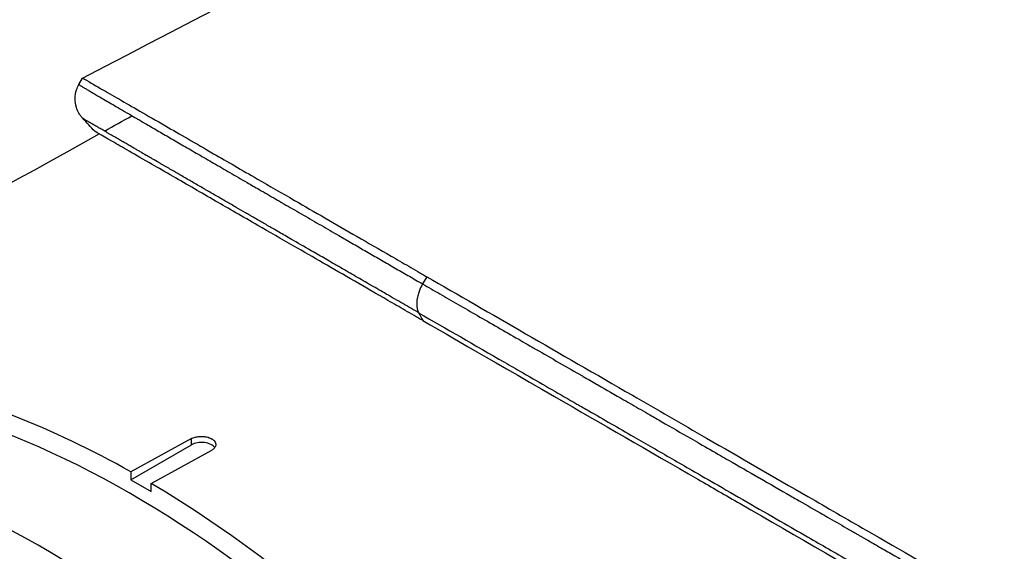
# Model space of a CAD drawing. Header units: millimetres. Extents: x 0 to 4378, y 0 to 2376.
# Tile 646 of 656: x 2616 to 2650, y 1988 to 2007. Entities that reach past the tile are written whole.
import ezdxf

# ---------------------------------------------------------------- set-up
doc = ezdxf.new("R2010")
doc.units = ezdxf.units.MM
doc.header["$LTSCALE"] = 0.2
doc.layers.add('01_Object Line', color=4, linetype='Continuous')

# ---------------------------------------------------------------- blocks, each defined once
blk = doc.blocks.new('A$C0a0b2bc4')
for p, q in [((-119.833, 1145.595), (-119.702, 1145.821)), ((-119.833, 1145.595), (-119.833, 1145.595)), ((-107.661, 1138.869), (-107.808, 1138.615)), ((-115.895, 1133.199), (-118.016, 1132.037)), ((-115.895, 1132.98), (-115.895, 1133.199)), ((-118.016, 1131.756), (-115.895, 1132.98)), ((-117.309, 1131.629), (-115.188, 1132.791)), ((-118.016, 1132.037), (-118.016, 1131.756)), ((-118.016, 1131.756), (-117.309, 1131.347)), ((-117.309, 1131.347), (-117.309, 1131.629))]:
    blk.add_line(p, q)
for centre, major_axis, start_param, end_param in [((-118.016, 1099.422), (19.5, -33.775), 0, 3.141593), ((-121.198, 1097.585), (19.5, -33.775), 0, 3.141593), ((-122.259, 1096.973), (19.5, -33.775), 6.276472, 9.431491), ((-115.541, 1132.776), (0.5, 0), 0.381749, 2.356194)]:
    blk.add_ellipse(centre, major_axis=major_axis, ratio=0.57735, start_param=start_param, end_param=end_param)
for points in [[(-119.702, 1145.821), (-103.238, 1154.444), (-86.636, 1162.682), (-69.793, 1170.604)], [(-118.939, 1143.968), (-118.618, 1144.147), (-118.297, 1144.325), (-117.976, 1144.504)], [(-119.277, 1143.959), (-119.418, 1144.111), (-119.558, 1144.262), (-119.699, 1144.414)], [(-137.146, 1133.94), (-131.153, 1137.216), (-125.142, 1140.523), (-119.12, 1143.868)], [(-107.946, 1137.607), (-107.896, 1137.514), (-107.846, 1137.422), (-107.795, 1137.33)]]:
    blk.add_open_spline(points, degree=3)
for points, knots in [([(-119.702, 1145.821), (-119.702, 1145.821), (-119.701, 1145.821), (-119.681, 1145.809), (-119.613, 1145.77), (-119.382, 1145.637), (-119.232, 1145.55), (-118.866, 1145.339), (-118.66, 1145.22), (-117.994, 1144.835), (-117.458, 1144.526), (-116.308, 1143.862), (-115.749, 1143.539), (-114.645, 1142.902), (-114.134, 1142.606), (-113.173, 1142.052), (-112.739, 1141.801), (-111.602, 1141.145), (-110.874, 1140.724), (-109.715, 1140.055), (-109.319, 1139.826), (-108.708, 1139.474), (-108.502, 1139.355), (-108.19, 1139.174), (-108.085, 1139.114), (-107.927, 1139.023), (-107.874, 1138.992), (-107.794, 1138.946), (-107.768, 1138.931), (-107.714, 1138.9), (-107.688, 1138.885), (-107.661, 1138.869)], [-3.482268, -3.482268, -3.482268, -3.482268, -3.410322, -3.410322, -2.984789, -2.984789, -2.612354, -2.612354, -2.286343, -2.286343, -1.715455, -1.715455, -1.286664, -1.286664, -0.965099, -0.965099, -0.723763, -0.723763, -0.361864, -0.361864, -0.180905, -0.180905, -0.090468, -0.090468, -0.045241, -0.045241, -0.022623, -0.022623, -0.011312, -0.011312, -0.000001, -0.000001, -0.000001, -0.000001]), ([(-119.699, 1144.414), (-119.719, 1144.436), (-119.74, 1144.46), (-119.785, 1144.519), (-119.809, 1144.555), (-119.867, 1144.657), (-119.898, 1144.727), (-119.953, 1144.898), (-119.968, 1145.005), (-119.964, 1145.213), (-119.946, 1145.318), (-119.892, 1145.478), (-119.865, 1145.539), (-119.833, 1145.595)], [0, 0, 0, 0, 0.0104507, 0.0104507, 0.0236579, 0.0236579, 0.0465248, 0.0465248, 0.0780161, 0.0780161, 0.1092769, 0.1092769, 0.1288378, 0.1288378, 0.1288378, 0.1288378]), ([(-119.833, 1145.595), (-119.833, 1145.595), (-119.832, 1145.594), (-119.828, 1145.591), (-119.823, 1145.588), (-119.808, 1145.578), (-119.798, 1145.572), (-119.772, 1145.556), (-119.756, 1145.547), (-119.724, 1145.528), (-119.71, 1145.519), (-119.67, 1145.495), (-119.641, 1145.478), (-119.576, 1145.44), (-119.541, 1145.419), (-119.498, 1145.394), (-119.496, 1145.392), (-119.455, 1145.368), (-119.413, 1145.343), (-119.32, 1145.289), (-119.269, 1145.259), (-119.167, 1145.199), (-119.118, 1145.17), (-119.002, 1145.103), (-118.935, 1145.063), (-118.789, 1144.978), (-118.712, 1144.933), (-118.572, 1144.852), (-118.513, 1144.817), (-118.36, 1144.728), (-118.263, 1144.671), (-118.122, 1144.589), (-118.083, 1144.567), (-117.97, 1144.501), (-117.893, 1144.456), (-117.789, 1144.396), (-117.766, 1144.382), (-117.718, 1144.354), (-117.693, 1144.34), (-117.644, 1144.311), (-117.619, 1144.297), (-117.583, 1144.276), (-117.571, 1144.269), (-117.546, 1144.254), (-117.532, 1144.246), (-117.381, 1144.158), (-117.239, 1144.075), (-116.948, 1143.906), (-116.799, 1143.82), (-116.491, 1143.641), (-116.332, 1143.548), (-116.003, 1143.358), (-115.834, 1143.259), (-115.484, 1143.056), (-115.303, 1142.951), (-114.932, 1142.736), (-114.742, 1142.626), (-114.351, 1142.4), (-114.151, 1142.283), (-113.808, 1142.085), (-113.666, 1142.003), (-113.332, 1141.809), (-113.139, 1141.697), (-112.927, 1141.574), (-112.908, 1141.564), (-112.69, 1141.437), (-112.489, 1141.321), (-112.083, 1141.086), (-111.878, 1140.968), (-111.464, 1140.728), (-111.254, 1140.607), (-110.944, 1140.427), (-110.842, 1140.368), (-110.588, 1140.221), (-110.436, 1140.133), (-110.131, 1139.957), (-109.978, 1139.869), (-109.672, 1139.692), (-109.518, 1139.603), (-109.21, 1139.425), (-109.056, 1139.336), (-108.748, 1139.158), (-108.594, 1139.07), (-108.288, 1138.892), (-108.134, 1138.804), (-107.925, 1138.683), (-107.866, 1138.649), (-107.808, 1138.615)], [0.5649926, 0.5649926, 0.5649926, 0.5649926, 0.5745008, 0.5745008, 0.5885568, 0.5885568, 0.6024334, 0.6024334, 0.616041, 0.616041, 0.625, 0.625, 0.6389674, 0.6389674, 0.6521907, 0.6521907, 0.6529348, 0.6529348, 0.6653133, 0.6653133, 0.6774557, 0.6774557, 0.6875, 0.6875, 0.6992974, 0.6992974, 0.7108979, 0.7108979, 0.71875, 0.71875, 0.7302216, 0.7302216, 0.734375, 0.734375, 0.7421875, 0.7421875, 0.7443878, 0.7443878, 0.7465782, 0.7465782, 0.7488369, 0.7488369, 0.75, 0.75, 0.7513839, 0.7513839, 0.7649249, 0.7649249, 0.7782838, 0.7782838, 0.7918729, 0.7918729, 0.8057075, 0.8057075, 0.8199553, 0.8199553, 0.8344527, 0.8344527, 0.849373, 0.849373, 0.8597114, 0.8597114, 0.8736746, 0.8736746, 0.875, 0.875, 0.8893851, 0.8893851, 0.9040038, 0.9040038, 0.9189904, 0.9189904, 0.9263298, 0.9263298, 0.937311, 0.937311, 0.9484587, 0.9484587, 0.959783, 0.959783, 0.9713927, 0.9713927, 0.9831792, 0.9831792, 0.9952444, 0.9952444, 0.9999668, 0.9999668, 0.9999668, 0.9999668]), ([(-107.946, 1137.607), (-108.129, 1137.712), (-108.313, 1137.818), (-108.496, 1137.925), (-108.69, 1138.036), (-108.883, 1138.148), (-109.077, 1138.26), (-109.253, 1138.361), (-109.429, 1138.463), (-109.604, 1138.564), (-109.609, 1138.567), (-109.615, 1138.57), (-109.62, 1138.573), (-109.798, 1138.676), (-109.975, 1138.779), (-110.152, 1138.881), (-110.326, 1138.981), (-110.499, 1139.081), (-110.671, 1139.181), (-110.718, 1139.208), (-110.765, 1139.235), (-110.811, 1139.262), (-110.839, 1139.277), (-110.866, 1139.293), (-110.893, 1139.309), (-110.979, 1139.358), (-111.064, 1139.408), (-111.149, 1139.457), (-111.306, 1139.547), (-111.462, 1139.638), (-111.617, 1139.728), (-111.857, 1139.866), (-112.095, 1140.003), (-112.33, 1140.139), (-112.41, 1140.186), (-112.49, 1140.232), (-112.57, 1140.278), (-112.708, 1140.358), (-112.845, 1140.437), (-112.981, 1140.516), (-112.996, 1140.525), (-113.012, 1140.534), (-113.028, 1140.543), (-113.143, 1140.609), (-113.257, 1140.675), (-113.37, 1140.741), (-113.425, 1140.772), (-113.479, 1140.804), (-113.533, 1140.835), (-113.535, 1140.836), (-113.537, 1140.837), (-113.539, 1140.839), (-113.556, 1140.848), (-113.575, 1140.859), (-113.594, 1140.87), (-113.613, 1140.882), (-113.633, 1140.893), (-113.651, 1140.903), (-113.673, 1140.916), (-113.692, 1140.927), (-113.705, 1140.935), (-113.74, 1140.955), (-113.772, 1140.973), (-113.806, 1140.993), (-113.824, 1141.003), (-113.843, 1141.014), (-113.861, 1141.025), (-113.908, 1141.052), (-113.956, 1141.08), (-114.005, 1141.108), (-114.108, 1141.168), (-114.216, 1141.23), (-114.327, 1141.294), (-114.438, 1141.359), (-114.553, 1141.425), (-114.671, 1141.493), (-114.788, 1141.561), (-114.908, 1141.631), (-115.031, 1141.702), (-115.152, 1141.772), (-115.276, 1141.844), (-115.401, 1141.916), (-115.433, 1141.935), (-115.465, 1141.953), (-115.497, 1141.972), (-115.62, 1142.043), (-115.744, 1142.114), (-115.868, 1142.187), (-115.926, 1142.22), (-115.984, 1142.254), (-116.042, 1142.288), (-116.106, 1142.324), (-116.17, 1142.361), (-116.233, 1142.398), (-116.326, 1142.452), (-116.42, 1142.506), (-116.512, 1142.56), (-116.633, 1142.629), (-116.752, 1142.699), (-116.871, 1142.768), (-116.891, 1142.779), (-116.911, 1142.791), (-116.931, 1142.802), (-116.96, 1142.819), (-116.99, 1142.836), (-117.019, 1142.853), (-117.102, 1142.902), (-117.185, 1142.95), (-117.267, 1142.997), (-117.308, 1143.021), (-117.349, 1143.045), (-117.39, 1143.068), (-117.406, 1143.078), (-117.422, 1143.087), (-117.439, 1143.097), (-117.443, 1143.099), (-117.447, 1143.101), (-117.451, 1143.104), (-117.457, 1143.107), (-117.466, 1143.112), (-117.474, 1143.117), (-117.483, 1143.123), (-117.492, 1143.128), (-117.499, 1143.132), (-117.505, 1143.135), (-117.51, 1143.138), (-117.511, 1143.139), (-117.525, 1143.147), (-117.542, 1143.157), (-117.562, 1143.168), (-117.582, 1143.18), (-117.605, 1143.193), (-117.631, 1143.208), (-117.649, 1143.219), (-117.668, 1143.23), (-117.688, 1143.241), (-117.698, 1143.247), (-117.708, 1143.253), (-117.718, 1143.259), (-117.75, 1143.277), (-117.785, 1143.297), (-117.821, 1143.319), (-117.859, 1143.341), (-117.899, 1143.364), (-117.941, 1143.388), (-117.984, 1143.413), (-118.029, 1143.439), (-118.075, 1143.466), (-118.123, 1143.494), (-118.172, 1143.522), (-118.223, 1143.552), (-118.242, 1143.563), (-118.262, 1143.574), (-118.282, 1143.586), (-118.293, 1143.593), (-118.305, 1143.599), (-118.316, 1143.606), (-118.358, 1143.63), (-118.401, 1143.655), (-118.444, 1143.68), (-118.499, 1143.712), (-118.556, 1143.745), (-118.612, 1143.778), (-118.669, 1143.811), (-118.725, 1143.844), (-118.782, 1143.877), (-118.795, 1143.884), (-118.808, 1143.892), (-118.821, 1143.899), (-118.835, 1143.907), (-118.849, 1143.916), (-118.863, 1143.924), (-118.917, 1143.955), (-118.972, 1143.987), (-119.024, 1144.018), (-119.065, 1144.041), (-119.104, 1144.064), (-119.143, 1144.087), (-119.188, 1144.113), (-119.231, 1144.138), (-119.272, 1144.162), (-119.292, 1144.174), (-119.312, 1144.186), (-119.332, 1144.197), (-119.342, 1144.203), (-119.351, 1144.208), (-119.361, 1144.214), (-119.364, 1144.216), (-119.368, 1144.218), (-119.371, 1144.22), (-119.372, 1144.221), (-119.374, 1144.222), (-119.375, 1144.222), (-119.377, 1144.224), (-119.38, 1144.225), (-119.383, 1144.227), (-119.385, 1144.228), (-119.387, 1144.23), (-119.388, 1144.23), (-119.392, 1144.232), (-119.392, 1144.232), (-119.394, 1144.233), (-119.406, 1144.241), (-119.419, 1144.248), (-119.432, 1144.256), (-119.447, 1144.265), (-119.462, 1144.273), (-119.478, 1144.282), (-119.478, 1144.283), (-119.479, 1144.283), (-119.48, 1144.284), (-119.496, 1144.293), (-119.513, 1144.303), (-119.529, 1144.313), (-119.546, 1144.322), (-119.562, 1144.332), (-119.578, 1144.341), (-119.594, 1144.351), (-119.609, 1144.36), (-119.623, 1144.368), (-119.638, 1144.377), (-119.651, 1144.384), (-119.662, 1144.391), (-119.673, 1144.398), (-119.682, 1144.403), (-119.689, 1144.407), (-119.695, 1144.411), (-119.699, 1144.414), (-119.699, 1144.414)], [0, 0, 0, 0, 0.011661, 0.011661, 0.011661, 0.0239333, 0.0239333, 0.0239333, 0.0350821, 0.0350821, 0.0350821, 0.0354059, 0.0354059, 0.0354059, 0.0467022, 0.0467022, 0.0467022, 0.0577534, 0.0577534, 0.0577534, 0.0607503, 0.0607503, 0.0607503, 0.0625, 0.0625, 0.0625, 0.0679972, 0.0679972, 0.0679972, 0.078125, 0.078125, 0.078125, 0.09375, 0.09375, 0.09375, 0.09908, 0.09908, 0.09908, 0.1083025, 0.1083025, 0.1083025, 0.109375, 0.109375, 0.109375, 0.1171875, 0.1171875, 0.1171875, 0.1209386, 0.1209386, 0.1209386, 0.1210938, 0.1210938, 0.1210938, 0.1222584, 0.1222584, 0.1222584, 0.123429, 0.123429, 0.123429, 0.1249139, 0.1249139, 0.1249139, 0.1290167, 0.1290167, 0.1290167, 0.1312453, 0.1312453, 0.1312453, 0.1368168, 0.1368168, 0.1368168, 0.1487201, 0.1487201, 0.1487201, 0.1606847, 0.1606847, 0.1606847, 0.1726306, 0.1726306, 0.1726306, 0.1844657, 0.1844657, 0.1844657, 0.1875, 0.1875, 0.1875, 0.1990051, 0.1990051, 0.1990051, 0.2043629, 0.2043629, 0.2043629, 0.2102046, 0.2102046, 0.2102046, 0.21875, 0.21875, 0.21875, 0.2297866, 0.2297866, 0.2297866, 0.2316491, 0.2316491, 0.2316491, 0.234375, 0.234375, 0.234375, 0.2421875, 0.2421875, 0.2421875, 0.2460938, 0.2460938, 0.2460938, 0.247666, 0.247666, 0.247666, 0.2480469, 0.2480469, 0.2480469, 0.2486974, 0.2486974, 0.2486974, 0.2493816, 0.2493816, 0.2493816, 0.25, 0.25, 0.25, 0.2582373, 0.2582373, 0.2582373, 0.2665183, 0.2665183, 0.2665183, 0.2721341, 0.2721341, 0.2721341, 0.2748552, 0.2748552, 0.2748552, 0.2832604, 0.2832604, 0.2832604, 0.2917918, 0.2917918, 0.2917918, 0.300406, 0.300406, 0.300406, 0.3091533, 0.3091533, 0.3091533, 0.3125, 0.3125, 0.3125, 0.3144351, 0.3144351, 0.3144351, 0.3214271, 0.3214271, 0.3214271, 0.3304153, 0.3304153, 0.3304153, 0.3394323, 0.3394323, 0.3394323, 0.3415145, 0.3415145, 0.3415145, 0.34375, 0.34375, 0.34375, 0.3525944, 0.3525944, 0.3525944, 0.359375, 0.359375, 0.359375, 0.3671875, 0.3671875, 0.3671875, 0.3710937, 0.3710937, 0.3710937, 0.3730469, 0.3730469, 0.3730469, 0.3737652, 0.3737652, 0.3737652, 0.3740234, 0.3740234, 0.3740234, 0.3744853, 0.3744853, 0.3744853, 0.3749146, 0.3749146, 0.3749146, 0.3763397, 0.3763397, 0.3763397, 0.3858084, 0.3858084, 0.3858084, 0.3962934, 0.3962934, 0.3962934, 0.396733, 0.396733, 0.396733, 0.4078902, 0.4078902, 0.4078902, 0.4192071, 0.4192071, 0.4192071, 0.4306891, 0.4306891, 0.4306891, 0.4425915, 0.4425915, 0.4425915, 0.4543333, 0.4543333, 0.4543333, 0.4660981, 0.4660981, 0.4660981, 0.4660981]), ([(-107.795, 1137.33), (-107.832, 1137.351), (-107.848, 1137.36), (-107.9, 1137.39), (-107.926, 1137.405), (-108.004, 1137.45), (-108.056, 1137.48), (-108.211, 1137.57), (-108.313, 1137.629), (-108.62, 1137.806), (-108.822, 1137.922), (-109.419, 1138.267), (-109.807, 1138.491), (-110.94, 1139.146), (-111.649, 1139.555), (-112.752, 1140.192), (-113.173, 1140.434), (-114.102, 1140.971), (-114.595, 1141.255), (-115.307, 1141.667), (-115.553, 1141.809), (-116.053, 1142.097), (-116.303, 1142.242), (-116.804, 1142.531), (-117.05, 1142.673), (-117.877, 1143.151), (-118.332, 1143.413), (-119.081, 1143.845), (-119.277, 1143.959), (-119.277, 1143.959)], [0.000001, 0.000001, 0.000001, 0.000001, 0.015698, 0.015698, 0.031818, 0.031818, 0.064059, 0.064059, 0.128532, 0.128532, 0.257452, 0.257452, 0.515099, 0.515099, 1.03173, 1.03173, 1.376496, 1.376496, 1.83577, 1.83577, 2.097678, 2.097678, 2.396491, 2.396491, 2.737987, 2.737987, 3.650672, 3.650672, 4.858985, 4.858985, 4.858985, 4.858985]), ([(-107.806, 1138.615), (-107.83, 1138.577), (-107.851, 1138.537), (-107.871, 1138.496), (-107.872, 1138.492), (-107.874, 1138.489), (-107.876, 1138.485), (-107.897, 1138.44), (-107.916, 1138.394), (-107.933, 1138.346), (-107.95, 1138.299), (-107.965, 1138.251), (-107.977, 1138.204), (-107.986, 1138.169), (-107.993, 1138.134), (-107.999, 1138.099), (-108.001, 1138.087), (-108.003, 1138.075), (-108.005, 1138.063), (-108.009, 1138.028), (-108.012, 1137.993), (-108.014, 1137.96), (-108.014, 1137.949), (-108.015, 1137.938), (-108.015, 1137.928), (-108.015, 1137.885), (-108.013, 1137.843), (-108.007, 1137.805), (-108.002, 1137.766), (-107.994, 1137.73), (-107.984, 1137.697), (-107.974, 1137.667), (-107.963, 1137.639), (-107.95, 1137.614), (-107.949, 1137.612), (-107.947, 1137.609), (-107.946, 1137.607)], [0, 0, 0, 0, 0.1149751, 0.1149751, 0.1149751, 0.125, 0.125, 0.125, 0.25, 0.25, 0.25, 0.375, 0.375, 0.375, 0.4673291, 0.4673291, 0.4673291, 0.5, 0.5, 0.5, 0.5947218, 0.5947218, 0.5947218, 0.625, 0.625, 0.625, 0.75, 0.75, 0.75, 0.875, 0.875, 0.875, 0.9880514, 0.9880514, 0.9880514, 0.9999992, 0.9999992, 0.9999992, 0.9999992]), ([(-107.806, 1138.615), (-107.613, 1138.503), (-107.411, 1138.387), (-107.201, 1138.265), (-106.995, 1138.146), (-106.781, 1138.023), (-106.559, 1137.894), (-106.342, 1137.77), (-106.119, 1137.641), (-105.887, 1137.507), (-105.659, 1137.375), (-105.424, 1137.24), (-105.18, 1137.099), (-104.943, 1136.962), (-104.698, 1136.821), (-104.446, 1136.676), (-104.347, 1136.619), (-104.246, 1136.561), (-104.144, 1136.502), (-104.075, 1136.462), (-104.005, 1136.422), (-103.934, 1136.381), (-103.673, 1136.23), (-103.405, 1136.076), (-103.129, 1135.916), (-102.859, 1135.761), (-102.583, 1135.602), (-102.3, 1135.439), (-102.264, 1135.418), (-102.227, 1135.397), (-102.191, 1135.376), (-102.037, 1135.288), (-101.882, 1135.198), (-101.724, 1135.107), (-101.707, 1135.097), (-101.691, 1135.088), (-101.674, 1135.078), (-101.381, 1134.909), (-101.08, 1134.736), (-100.773, 1134.559), (-100.577, 1134.446), (-100.378, 1134.331), (-100.176, 1134.215), (-100.069, 1134.153), (-99.961, 1134.091), (-99.852, 1134.028), (-99.716, 1133.95), (-99.579, 1133.871), (-99.44, 1133.791), (-99.111, 1133.601), (-98.774, 1133.407), (-98.431, 1133.209), (-98.326, 1133.149), (-98.221, 1133.088), (-98.114, 1133.027), (-97.873, 1132.888), (-97.628, 1132.747), (-97.38, 1132.604), (-97.288, 1132.551), (-97.195, 1132.498), (-97.103, 1132.444), (-96.753, 1132.243), (-96.398, 1132.038), (-96.036, 1131.83), (-96.03, 1131.827), (-96.025, 1131.823), (-96.019, 1131.82), (-95.663, 1131.615), (-95.301, 1131.406), (-94.933, 1131.194), (-94.865, 1131.156), (-94.798, 1131.117), (-94.73, 1131.078), (-94.457, 1130.921), (-94.181, 1130.761), (-93.902, 1130.601), (-93.814, 1130.55), (-93.726, 1130.5), (-93.638, 1130.449), (-93.419, 1130.323), (-93.198, 1130.195), (-92.975, 1130.067), (-92.863, 1130.003), (-92.751, 1129.938), (-92.639, 1129.873), (-92.6, 1129.851), (-92.565, 1129.831), (-92.53, 1129.811), (-92.496, 1129.791), (-92.462, 1129.771), (-92.424, 1129.75), (-92.398, 1129.735), (-92.37, 1129.719), (-92.34, 1129.701), (-92.327, 1129.694), (-92.314, 1129.686), (-92.3, 1129.678), (-92.124, 1129.577), (-91.949, 1129.476), (-91.775, 1129.376), (-91.609, 1129.281), (-91.445, 1129.186), (-91.282, 1129.092), (-90.942, 1128.896), (-90.607, 1128.704), (-90.278, 1128.514), (-89.945, 1128.322), (-89.618, 1128.134), (-89.297, 1127.949), (-88.971, 1127.761), (-88.65, 1127.577), (-88.336, 1127.396), (-88.265, 1127.355), (-88.193, 1127.314), (-88.123, 1127.273), (-87.922, 1127.157), (-87.724, 1127.043), (-87.528, 1126.93), (-87.408, 1126.862), (-87.289, 1126.793), (-87.172, 1126.725), (-86.856, 1126.543), (-86.547, 1126.365), (-86.244, 1126.191), (-86.078, 1126.095), (-85.913, 1126.001), (-85.751, 1125.907), (-85.448, 1125.733), (-85.153, 1125.563), (-84.865, 1125.397), (-84.571, 1125.228), (-84.285, 1125.063), (-84.006, 1124.902), (-83.79, 1124.778), (-83.578, 1124.656), (-83.371, 1124.537), (-83.36, 1124.531), (-83.35, 1124.524), (-83.339, 1124.518), (-83.067, 1124.362), (-82.803, 1124.21), (-82.547, 1124.062), (-82.275, 1123.906), (-82.012, 1123.754), (-81.758, 1123.608), (-81.685, 1123.566), (-81.613, 1123.524), (-81.541, 1123.483), (-81.287, 1123.337), (-81.042, 1123.196), (-80.805, 1123.059), (-80.563, 1122.92), (-80.33, 1122.786), (-80.105, 1122.656), (-79.878, 1122.525), (-79.66, 1122.4), (-79.45, 1122.279), (-79.236, 1122.156), (-79.032, 1122.038), (-78.837, 1121.926), (-78.807, 1121.909), (-78.778, 1121.892), (-78.749, 1121.875), (-78.576, 1121.776), (-78.41, 1121.68), (-78.251, 1121.589), (-78.068, 1121.483), (-77.894, 1121.383), (-77.73, 1121.288), (-77.563, 1121.192), (-77.406, 1121.102), (-77.258, 1121.017), (-77.204, 1120.986), (-77.151, 1120.955), (-77.099, 1120.925), (-76.957, 1120.843), (-76.824, 1120.767), (-76.701, 1120.696), (-76.681, 1120.685), (-76.662, 1120.674), (-76.643, 1120.663), (-76.599, 1120.637), (-76.556, 1120.613), (-76.515, 1120.589), (-76.491, 1120.575), (-76.467, 1120.561), (-76.444, 1120.548), (-76.412, 1120.53), (-76.382, 1120.512), (-76.352, 1120.495), (-76.337, 1120.486), (-76.322, 1120.478), (-76.307, 1120.469), (-76.303, 1120.467), (-76.301, 1120.466), (-76.3, 1120.465), (-76.299, 1120.464), (-76.297, 1120.464), (-76.294, 1120.461), (-76.289, 1120.459), (-76.281, 1120.454), (-76.264, 1120.445), (-75.938, 1120.257), (-75.615, 1120.07), (-75.294, 1119.886), (-75.132, 1119.792), (-74.97, 1119.699), (-74.809, 1119.607), (-74.21, 1119.262), (-73.621, 1118.922), (-73.04, 1118.588), (-72.514, 1118.285), (-71.996, 1117.987), (-71.486, 1117.692), (-71.429, 1117.66), (-71.373, 1117.628), (-71.317, 1117.595), (-71.062, 1117.449), (-70.809, 1117.303), (-70.558, 1117.159), (-69.972, 1116.821), (-69.396, 1116.489), (-68.83, 1116.163), (-68.497, 1115.971), (-68.167, 1115.781), (-67.84, 1115.593), (-67.61, 1115.46), (-67.38, 1115.328), (-67.153, 1115.197), (-66.94, 1115.074), (-66.728, 1114.952), (-66.517, 1114.831), (-65.934, 1114.495), (-65.362, 1114.166), (-64.802, 1113.843), (-64.656, 1113.759), (-64.511, 1113.676), (-64.367, 1113.593), (-63.954, 1113.354), (-63.546, 1113.12), (-63.145, 1112.889), (-62.995, 1112.802), (-62.846, 1112.717), (-62.698, 1112.631), (-62.295, 1112.399), (-61.899, 1112.171), (-61.509, 1111.946), (-61.363, 1111.863), (-61.219, 1111.779), (-61.075, 1111.696), (-61.008, 1111.658), (-60.941, 1111.619), (-60.875, 1111.581), (-60.319, 1111.261), (-59.776, 1110.948), (-59.246, 1110.643), (-59.201, 1110.617), (-59.156, 1110.591), (-59.111, 1110.565), (-58.723, 1110.342), (-58.342, 1110.122), (-57.968, 1109.907), (-57.834, 1109.83), (-57.701, 1109.753), (-57.569, 1109.677), (-57.064, 1109.386), (-56.571, 1109.102), (-56.091, 1108.826), (-55.982, 1108.763), (-55.873, 1108.7), (-55.765, 1108.638), (-55.525, 1108.499), (-55.288, 1108.363), (-55.055, 1108.229), (-54.809, 1108.087), (-54.566, 1107.947), (-54.327, 1107.809), (-54.28, 1107.782), (-54.232, 1107.755), (-54.185, 1107.728), (-53.714, 1107.456), (-53.257, 1107.193), (-52.813, 1106.937), (-52.765, 1106.909), (-52.717, 1106.882), (-52.669, 1106.854), (-52.559, 1106.791), (-52.45, 1106.728), (-52.341, 1106.665), (-51.973, 1106.453), (-51.613, 1106.246), (-51.263, 1106.044), (-51.196, 1106.006), (-51.128, 1105.967), (-51.061, 1105.928)], [0.0000005, 0.0000005, 0.0000005, 0.0000005, 0.0158804, 0.0158804, 0.0158804, 0.0314941, 0.0314941, 0.0314941, 0.0466963, 0.0466963, 0.0466963, 0.0616667, 0.0616667, 0.0616667, 0.0762857, 0.0762857, 0.0762857, 0.0820479, 0.0820479, 0.0820479, 0.0859853, 0.0859853, 0.0859853, 0.1005462, 0.1005462, 0.1005462, 0.1147453, 0.1147453, 0.1147453, 0.1165521, 0.1165521, 0.1165521, 0.1241981, 0.1241981, 0.1241981, 0.125, 0.125, 0.125, 0.1391728, 0.1391728, 0.1391728, 0.1482001, 0.1482001, 0.1482001, 0.1529972, 0.1529972, 0.1529972, 0.1589987, 0.1589987, 0.1589987, 0.1732494, 0.1732494, 0.1732494, 0.1776036, 0.1776036, 0.1776036, 0.1875, 0.1875, 0.1875, 0.1911709, 0.1911709, 0.1911709, 0.2049605, 0.2049605, 0.2049605, 0.2051836, 0.2051836, 0.2051836, 0.21875, 0.21875, 0.21875, 0.2212271, 0.2212271, 0.2212271, 0.2312401, 0.2312401, 0.2312401, 0.234375, 0.234375, 0.234375, 0.2421875, 0.2421875, 0.2421875, 0.2460938, 0.2460938, 0.2460938, 0.2474252, 0.2474252, 0.2474252, 0.2487118, 0.2487118, 0.2487118, 0.2496161, 0.2496161, 0.2496161, 0.25, 0.25, 0.25, 0.2548856, 0.2548856, 0.2548856, 0.2595383, 0.2595383, 0.2595383, 0.2692434, 0.2692434, 0.2692434, 0.2790515, 0.2790515, 0.2790515, 0.2890122, 0.2890122, 0.2890122, 0.2912742, 0.2912742, 0.2912742, 0.2976908, 0.2976908, 0.2976908, 0.3016122, 0.3016122, 0.3016122, 0.3121303, 0.3121303, 0.3121303, 0.3179228, 0.3179228, 0.3179228, 0.3287012, 0.3287012, 0.3287012, 0.3396932, 0.3396932, 0.3396932, 0.3481944, 0.3481944, 0.3481944, 0.3486379, 0.3486379, 0.3486379, 0.3598073, 0.3598073, 0.3598073, 0.3716181, 0.3716181, 0.3716181, 0.375, 0.375, 0.375, 0.3869913, 0.3869913, 0.3869913, 0.3992411, 0.3992411, 0.3992411, 0.4116457, 0.4116457, 0.4116457, 0.424265, 0.424265, 0.424265, 0.4261619, 0.4261619, 0.4261619, 0.4375, 0.4375, 0.4375, 0.4505935, 0.4505935, 0.4505935, 0.463876, 0.463876, 0.463876, 0.46875, 0.46875, 0.46875, 0.4822259, 0.4822259, 0.4822259, 0.484375, 0.484375, 0.484375, 0.4893023, 0.4893023, 0.4893023, 0.4921875, 0.4921875, 0.4921875, 0.4960938, 0.4960938, 0.4960938, 0.4980469, 0.4980469, 0.4980469, 0.4986572, 0.4986572, 0.4986572, 0.4992676, 0.4992676, 0.4992676, 0.5, 0.5, 0.5, 0.5143265, 0.5143265, 0.5143265, 0.5215625, 0.5215625, 0.5215625, 0.5485034, 0.5485034, 0.5485034, 0.5728868, 0.5728868, 0.5728868, 0.5755775, 0.5755775, 0.5755775, 0.5877727, 0.5877727, 0.5877727, 0.6162648, 0.6162648, 0.6162648, 0.6330476, 0.6330476, 0.6330476, 0.6449132, 0.6449132, 0.6449132, 0.656049, 0.656049, 0.656049, 0.6869268, 0.6869268, 0.6869268, 0.6949503, 0.6949503, 0.6949503, 0.717991, 0.717991, 0.717991, 0.7265974, 0.7265974, 0.7265974, 0.75, 0.75, 0.75, 0.7587448, 0.7587448, 0.7587448, 0.7627993, 0.7627993, 0.7627993, 0.7967746, 0.7967746, 0.7967746, 0.7996666, 0.7996666, 0.7996666, 0.8246287, 0.8246287, 0.8246287, 0.833564, 0.833564, 0.833564, 0.8677436, 0.8677436, 0.8677436, 0.8755356, 0.8755356, 0.8755356, 0.8928106, 0.8928106, 0.8928106, 0.9110136, 0.9110136, 0.9110136, 0.9146293, 0.9146293, 0.9146293, 0.9506659, 0.9506659, 0.9506659, 0.9545641, 0.9545641, 0.9545641, 0.9635596, 0.9635596, 0.9635596, 0.9941009, 0.9941009, 0.9941009, 1, 1, 1, 1]), ([(-107.661, 1138.869), (-106.565, 1138.237), (-105.407, 1137.568), (-102.998, 1136.177), (-101.749, 1135.456), (-99.613, 1134.223), (-98.746, 1133.722), (-96.702, 1132.542), (-95.523, 1131.861), (-93.652, 1130.781), (-92.971, 1130.388), (-87.454, 1127.203), (-82.403, 1124.287), (-76.104, 1120.65), (-74.85, 1119.926), (-72.985, 1118.85), (-72.355, 1118.486), (-70.389, 1117.35), (-69.077, 1116.593), (-67.143, 1115.477), (-66.496, 1115.103), (-64.468, 1113.932), (-63.122, 1113.155), (-61.484, 1112.21), (-61.153, 1112.019), (-60.487, 1111.634), (-60.153, 1111.441), (-59.488, 1111.057), (-59.158, 1110.867), (-58.061, 1110.233), (-57.308, 1109.799), (-55.814, 1108.936), (-55.074, 1108.509), (-54.105, 1107.949), (-53.858, 1107.807), (-53.154, 1107.4), (-52.704, 1107.141), (-51.892, 1106.672), (-51.528, 1106.462), (-51.103, 1106.216), (-51.036, 1106.177), (-50.912, 1106.106), (-50.858, 1106.075), (-50.739, 1106.006), (-50.676, 1105.97), (-50.575, 1105.911), (-50.538, 1105.89), (-50.463, 1105.847), (-50.428, 1105.827), (-50.299, 1105.752), (-50.212, 1105.702), (-50.001, 1105.58), (-49.914, 1105.53), (-49.75, 1105.435), (-49.648, 1105.376), (-49.414, 1105.241), (-49.317, 1105.185), (-49.175, 1105.103), (-49.139, 1105.083), (-49.077, 1105.046), (-49, 1105.002), (-48.802, 1104.888), (-48.693, 1104.825), (-48.495, 1104.711), (-48.411, 1104.663), (-48.272, 1104.582), (-48.219, 1104.551), (-48.08, 1104.471), (-47.997, 1104.423), (-46.765, 1103.711), (-45.699, 1103.096), (-44.252, 1102.261), (-43.809, 1102.006), (-42.977, 1101.525), (-42.587, 1101.3), (-42.035, 1100.981), (-41.859, 1100.88), (-41.352, 1100.587), (-41.032, 1100.402), (-40.154, 1099.896), (-39.642, 1099.6), (-38.792, 1099.109), (-38.442, 1098.907), (-38.125, 1098.724), (-38.093, 1098.705), (-38.029, 1098.669), (-37.999, 1098.651), (-37.94, 1098.617), (-37.913, 1098.602), (-37.653, 1098.452), (-37.47, 1098.345), (-37.352, 1098.278), (-37.336, 1098.268), (-37.316, 1098.257), (-37.311, 1098.254), (-37.299, 1098.247), (-37.293, 1098.243), (-37.286, 1098.24), (-37.284, 1098.238), (-37.282, 1098.238), (-37.282, 1098.238), (-37.282, 1098.238)], [-65.723049, -65.723049, -65.723049, -65.723049, -62.031487, -62.031487, -58.338756, -58.338756, -55.879853, -55.879853, -52.598147, -52.598147, -50.727335, -50.727335, -37.463141, -37.463141, -34.099083, -34.099083, -32.353511, -32.353511, -28.594411, -28.594411, -26.668972, -26.668972, -22.482567, -22.482567, -21.407846, -21.407846, -20.305538, -20.305538, -19.195523, -19.195523, -16.579733, -16.579733, -13.871633, -13.871633, -12.933021, -12.933021, -11.170861, -11.170861, -9.691103, -9.691103, -9.409822, -9.409822, -9.177731, -9.177731, -8.904003, -8.904003, -8.749378, -8.749378, -8.584793, -8.584793, -8.151236, -8.151236, -7.849406, -7.849406, -7.58232, -7.58232, -7.395073, -7.395073, -7.305232, -7.305232, -7.25344, -7.25344, -7.185996, -7.185996, -7.134968, -7.134968, -7.10336, -7.10336, -7.05618, -7.05618, -6.401955, -6.401955, -6.095755, -6.095755, -5.801185, -5.801185, -5.658718, -5.658718, -5.379628, -5.379628, -4.847074, -4.847074, -4.358082, -4.358082, -4.300239, -4.300239, -4.242832, -4.242832, -4.18603, -4.18603, -3.687784, -3.687784, -3.583851, -3.583851, -3.53625, -3.53625, -3.454867, -3.454867, -3.396463, -3.396463, -3.369485, -3.369485, -3.369485, -3.369485]), ([(-107.946, 1137.607), (-106.989, 1137.054), (-105.983, 1136.474), (-104.94, 1135.872), (-104.739, 1135.756), (-104.537, 1135.639), (-104.334, 1135.522), (-104.276, 1135.488), (-104.217, 1135.455), (-104.159, 1135.421), (-103.585, 1135.09), (-103, 1134.752), (-102.407, 1134.41), (-102.271, 1134.332), (-102.134, 1134.253), (-101.997, 1134.174), (-101.477, 1133.874), (-100.95, 1133.571), (-100.419, 1133.264), (-100.201, 1133.138), (-99.982, 1133.012), (-99.762, 1132.885), (-99.306, 1132.622), (-98.847, 1132.358), (-98.386, 1132.092), (-98.082, 1131.917), (-97.778, 1131.741), (-97.472, 1131.565), (-97.089, 1131.344), (-96.705, 1131.123), (-96.319, 1130.9), (-95.929, 1130.676), (-95.539, 1130.45), (-95.147, 1130.225), (-94.843, 1130.049), (-94.537, 1129.873), (-94.232, 1129.697), (-93.756, 1129.423), (-93.279, 1129.148), (-92.802, 1128.873), (-92.58, 1128.745), (-92.358, 1128.617), (-92.136, 1128.489), (-90.974, 1127.819), (-89.814, 1127.15), (-88.659, 1126.485), (-88.423, 1126.349), (-88.187, 1126.213), (-87.952, 1126.077), (-87.408, 1125.764), (-86.867, 1125.452), (-86.327, 1125.141), (-85.541, 1124.688), (-84.76, 1124.238), (-83.985, 1123.791), (-83.932, 1123.76), (-83.879, 1123.73), (-83.827, 1123.699), (-82.338, 1122.842), (-80.871, 1121.996), (-79.431, 1121.166), (-78.69, 1120.738), (-77.955, 1120.315), (-77.228, 1119.896), (-76.785, 1119.64), (-76.344, 1119.386), (-75.906, 1119.134), (-75.785, 1119.064), (-75.665, 1118.995), (-75.545, 1118.926), (-74.394, 1118.262), (-73.264, 1117.611), (-72.157, 1116.972), (-71.886, 1116.816), (-71.617, 1116.661), (-71.348, 1116.507), (-70.405, 1115.963), (-69.478, 1115.428), (-68.568, 1114.904), (-68.16, 1114.669), (-67.756, 1114.436), (-67.355, 1114.205), (-66.607, 1113.773), (-65.871, 1113.349), (-65.148, 1112.932), (-64.618, 1112.627), (-64.095, 1112.325), (-63.579, 1112.028), (-63.013, 1111.701), (-62.455, 1111.38), (-61.905, 1111.063), (-61.862, 1111.038), (-61.819, 1111.013), (-61.776, 1110.989), (-61.185, 1110.648), (-60.603, 1110.312), (-60.031, 1109.983), (-59.631, 1109.752), (-59.235, 1109.524), (-58.845, 1109.299), (-58.119, 1108.881), (-57.411, 1108.472), (-56.721, 1108.074), (-56.469, 1107.929), (-56.22, 1107.786), (-55.974, 1107.644), (-55.699, 1107.485), (-55.427, 1107.328), (-55.158, 1107.173), (-54.647, 1106.879), (-54.147, 1106.591), (-53.658, 1106.309), (-53.538, 1106.24), (-53.418, 1106.171), (-53.299, 1106.102), (-52.88, 1105.861), (-52.469, 1105.624), (-52.067, 1105.392)], [0, 0, 0, 0, 0.0537956, 0.0537956, 0.0537956, 0.0641526, 0.0641526, 0.0641526, 0.0671031, 0.0671031, 0.0671031, 0.0962427, 0.0962427, 0.0962427, 0.1029277, 0.1029277, 0.1029277, 0.1283424, 0.1283424, 0.1283424, 0.1387919, 0.1387919, 0.1387919, 0.1604613, 0.1604613, 0.1604613, 0.1747111, 0.1747111, 0.1747111, 0.1925966, 0.1925966, 0.1925966, 0.2106779, 0.2106779, 0.2106779, 0.224751, 0.224751, 0.224751, 0.2467042, 0.2467042, 0.2467042, 0.2569246, 0.2569246, 0.2569246, 0.3103939, 0.3103939, 0.3103939, 0.3213335, 0.3213335, 0.3213335, 0.3465771, 0.3465771, 0.3465771, 0.383319, 0.383319, 0.383319, 0.385823, 0.385823, 0.385823, 0.4564224, 0.4564224, 0.4564224, 0.4927866, 0.4927866, 0.4927866, 0.5149844, 0.5149844, 0.5149844, 0.5210907, 0.5210907, 0.5210907, 0.5796468, 0.5796468, 0.5796468, 0.5939582, 0.5939582, 0.5939582, 0.6443491, 0.6443491, 0.6443491, 0.6669229, 0.6669229, 0.6669229, 0.7090924, 0.7090924, 0.7090924, 0.7399622, 0.7399622, 0.7399622, 0.7738644, 0.7738644, 0.7738644, 0.7765034, 0.7765034, 0.7765034, 0.8130598, 0.8130598, 0.8130598, 0.8386624, 0.8386624, 0.8386624, 0.886194, 0.886194, 0.886194, 0.9034842, 0.9034842, 0.9034842, 0.9227702, 0.9227702, 0.9227702, 0.9593497, 0.9593497, 0.9593497, 0.9683233, 0.9683233, 0.9683233, 1, 1, 1, 1]), ([(-107.795, 1137.33), (-107.265, 1137.023), (-105.645, 1136.088), (-101.574, 1133.738), (-99.899, 1132.771), (-97.688, 1131.494), (-97.194, 1131.209), (-92.73, 1128.632), (-88.68, 1126.294), (-83.638, 1123.383), (-82.532, 1122.744), (-78.851, 1120.619), (-76.334, 1119.166), (-72.63, 1117.027), (-71.359, 1116.294), (-67.221, 1113.904), (-64.485, 1112.325), (-60.553, 1110.055), (-59.226, 1109.288), (-56.59, 1107.767), (-55.29, 1107.016), (-53.759, 1106.132), (-53.464, 1105.962), (-53.03, 1105.711), (-52.887, 1105.629), (-52.674, 1105.506), (-52.6, 1105.463), (-52.396, 1105.345), (-52.273, 1105.274), (-52.084, 1105.165), (-52.019, 1105.128), (-51.833, 1105.021), (-51.713, 1104.951), (-50.147, 1104.047), (-48.888, 1103.32), (-46.443, 1101.909), (-45.532, 1101.383), (-44.316, 1100.681), (-43.948, 1100.469), (-42.257, 1099.492), (-41.171, 1098.865), (-40.232, 1098.323), (-40.081, 1098.236), (-39.683, 1098.006), (-39.476, 1097.887), (-39.195, 1097.724), (-39.111, 1097.676), (-39.061, 1097.647), (-39.087, 1097.662), (-39.196, 1097.725), (-39.232, 1097.746), (-39.277, 1097.772)], [-18.405376, -18.405376, -18.405376, -18.405376, -17.174018, -17.174018, -16.364664, -16.364664, -16.133716, -16.133716, -14.283941, -14.283941, -13.757986, -13.757986, -12.511155, -12.511155, -11.8371, -11.8371, -10.260637, -10.260637, -9.40491, -9.40491, -8.48439, -8.48439, -8.259902, -8.259902, -8.1488, -8.1488, -8.092873, -8.092873, -8.006359, -8.006359, -7.960882, -7.960882, -7.87659, -7.87659, -6.866375, -6.866375, -6.187342, -6.187342, -5.873647, -5.873647, -4.670335, -4.670335, -4.41319, -4.41319, -3.917697, -3.917697, -3.458578, -3.458578, -3.03293, -3.03293, -2.87595, -2.87595, -2.87595, -2.87595]), ([(-118.016, 1132.037), (-120.768, 1133.586), (-123.5, 1134.653), (-128.567, 1135.716), (-130.882, 1135.777), (-134.457, 1135.126), (-135.808, 1134.658), (-138.2, 1133.376), (-139.251, 1132.592), (-140.192, 1131.652)], [0.000001, 0.000001, 0.000001, 0.000001, 1.16744, 1.16744, 2.25065, 2.25065, 2.983249, 2.983249, 3.662658, 3.662658, 3.662658, 3.662658]), ([(-115.895, 1133.199), (-115.858, 1133.219), (-115.815, 1133.236), (-115.768, 1133.249), (-115.716, 1133.264), (-115.659, 1133.273), (-115.601, 1133.276), (-115.548, 1133.279), (-115.495, 1133.277), (-115.442, 1133.271), (-115.383, 1133.264), (-115.326, 1133.25), (-115.275, 1133.231), (-115.27, 1133.23), (-115.265, 1133.228), (-115.26, 1133.226), (-115.244, 1133.22), (-115.23, 1133.213), (-115.215, 1133.206), (-115.21, 1133.203), (-115.204, 1133.2), (-115.199, 1133.197), (-115.195, 1133.195), (-115.191, 1133.193), (-115.188, 1133.191), (-115.184, 1133.189), (-115.18, 1133.187), (-115.177, 1133.185), (-115.172, 1133.182), (-115.167, 1133.178), (-115.162, 1133.175), (-115.15, 1133.167), (-115.139, 1133.159), (-115.128, 1133.15), (-115.094, 1133.121), (-115.069, 1133.089), (-115.055, 1133.055), (-115.054, 1133.052), (-115.052, 1133.049), (-115.051, 1133.045), (-115.041, 1133.015), (-115.038, 1132.985), (-115.045, 1132.955), (-115.052, 1132.922), (-115.069, 1132.89), (-115.096, 1132.861), (-115.119, 1132.835), (-115.15, 1132.811), (-115.188, 1132.791)], [-0.1574555, -0.1574555, -0.1574555, -0.1574555, -0.1416604, -0.1416604, -0.1416604, -0.1241285, -0.1241285, -0.1241285, -0.108101, -0.108101, -0.108101, -0.0898829, -0.0898829, -0.0898829, -0.0880941, -0.0880941, -0.0880941, -0.0825129, -0.0825129, -0.0825129, -0.0802847, -0.0802847, -0.0802847, -0.0787283, -0.0787283, -0.0787283, -0.0771721, -0.0771721, -0.0771721, -0.0749441, -0.0749441, -0.0749441, -0.069364, -0.069364, -0.069364, -0.051146, -0.051146, -0.051146, -0.0493573, -0.0493573, -0.0493573, -0.03333, -0.03333, -0.03333, -0.0157983, -0.0157983, -0.0157983, -0.000001, -0.000001, -0.000001, -0.000001]), ([(-89.78, 1085.162), (-89.961, 1089.359), (-90.817, 1093.873), (-93.755, 1102.927), (-95.781, 1107.389), (-99.517, 1113.705), (-100.868, 1115.733), (-104.443, 1120.512), (-106.758, 1123.125), (-111.825, 1127.913), (-114.558, 1130), (-117.309, 1131.629)], [0.000001, 0.000001, 0.000001, 0.000001, 1.5059, 1.5059, 2.97435, 2.97435, 3.704759, 3.704759, 4.78473, 4.78473, 5.948679, 5.948679, 5.948679, 5.948679])]:
    blk.add_open_spline(points, degree=3, knots=knots)

msp = doc.modelspace()

# ---------------------------------------------------------------- block references
at = {"layer": '01_Object Line'}
msp.add_blockref('A$C0a0b2bc4', (2737.807, 859.146), dxfattribs=at)

doc.saveas('drawing.dxf')
